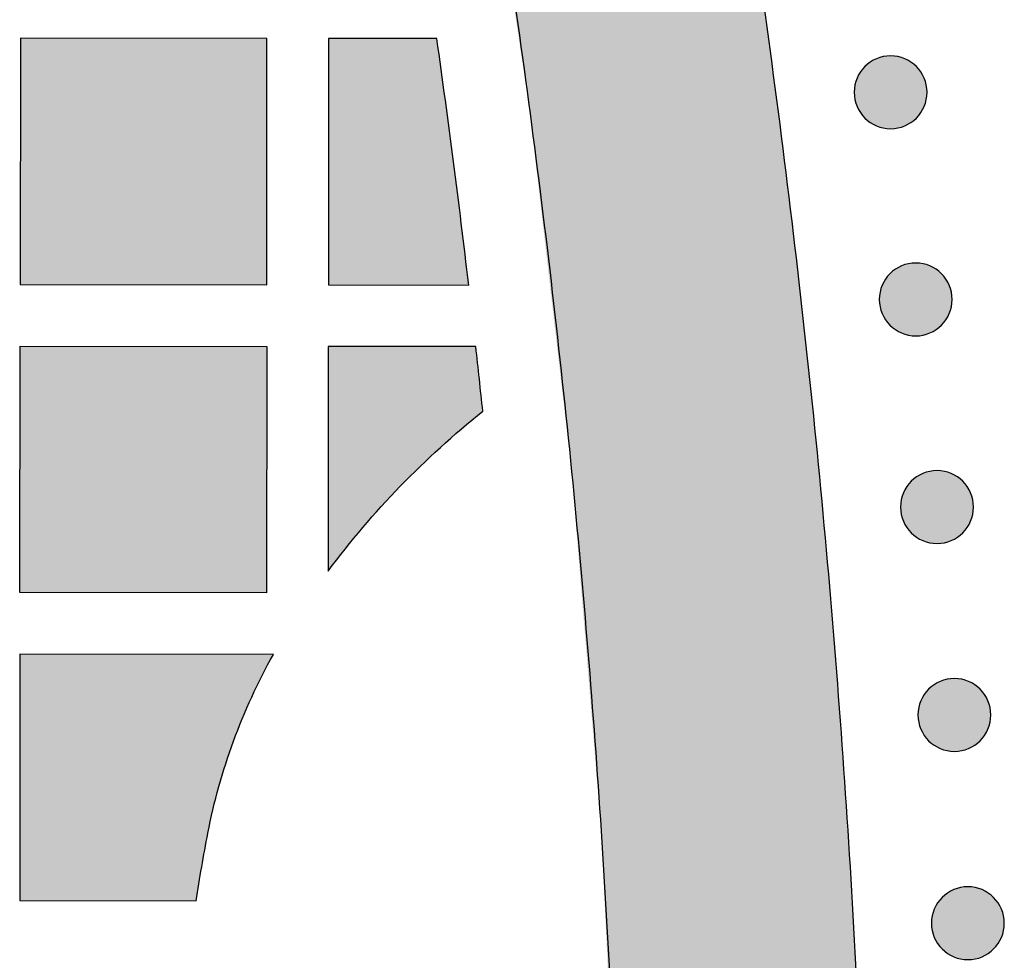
# Model space of a CAD drawing. Header units: millimetres. Extents: x -3873 to -97, y 912 to 4165.
# Tile 257 of 656: x -2832 to -2784, y 1486 to 1532. Entities that reach past the tile are written whole.
import ezdxf

# ---------------------------------------------------------------- set-up
doc = ezdxf.new("R2010")
doc.units = ezdxf.units.MM
doc.layers.add('pattern', color=7, linetype='Continuous', true_color=0x000000)

msp = doc.modelspace()

# ---------------------------------------------------------------- hatches: boundary and pattern name
at = {"layer": 'pattern'}
for points in [[(-2802.732, 1457.293), (-2803.015, 1439.786), (-2803.884, 1422.269), (-2805.338, 1404.772), (-2807.376, 1387.322), (-2809.996, 1369.951), (-2813.193, 1352.687), (-2816.96, 1335.558), (-2821.289, 1318.592), (-2812.087, 1307.002), (-2809.519, 1316.141), (-2807.111, 1325.334), (-2804.863, 1334.578), (-2802.777, 1343.866), (-2800.855, 1353.196), (-2799.097, 1362.563), (-2797.506, 1371.963), (-2796.081, 1381.391), (-2794.823, 1390.842), (-2793.733, 1400.313), (-2792.812, 1409.799), (-2792.059, 1419.295), (-2791.475, 1428.797), (-2791.059, 1438.301), (-2790.811, 1447.801), (-2790.803, 1466.807), (-2791.042, 1476.308), (-2791.45, 1485.812), (-2792.026, 1495.314), (-2792.771, 1504.811), (-2793.684, 1514.298), (-2794.765, 1523.77), (-2796.015, 1533.222), (-2797.431, 1542.651), (-2799.015, 1552.052), (-2800.764, 1561.421), (-2802.678, 1570.753), (-2804.756, 1580.043), (-2806.996, 1589.288), (-2809.396, 1598.483), (-2811.956, 1607.625), (-2821.168, 1596.043), (-2816.854, 1579.073), (-2813.102, 1561.941), (-2809.92, 1544.674), (-2807.315, 1527.3), (-2805.292, 1509.85), (-2803.853, 1492.351), (-2803, 1474.833), (-2802.732, 1457.326)], [(-2820.123, 1530.941), (-2832.123, 1530.952), (-2832.134, 1518.952), (-2820.134, 1518.941)], [(-2810.298, 1518.932), (-2811.85, 1530.933), (-2817.123, 1530.938), (-2817.134, 1518.938)], [(-2791.011, 1529.576), (-2790.983, 1529.604), (-2790.954, 1529.631), (-2790.924, 1529.657), (-2790.893, 1529.684), (-2790.861, 1529.709), (-2790.829, 1529.735), (-2790.796, 1529.759), (-2790.762, 1529.783), (-2790.727, 1529.807), (-2790.691, 1529.829), (-2790.654, 1529.851), (-2790.617, 1529.873), (-2790.579, 1529.893), (-2790.54, 1529.913), (-2790.501, 1529.931), (-2790.461, 1529.949), (-2790.42, 1529.966), (-2790.379, 1529.982), (-2790.337, 1529.997), (-2790.294, 1530.011), (-2790.251, 1530.025), (-2790.208, 1530.037), (-2790.164, 1530.047), (-2790.119, 1530.057), (-2790.075, 1530.066), (-2790.03, 1530.074), (-2789.985, 1530.08), (-2789.939, 1530.085), (-2789.893, 1530.089), (-2789.848, 1530.092), (-2789.802, 1530.094), (-2789.756, 1530.095), (-2789.71, 1530.094), (-2789.664, 1530.092), (-2789.618, 1530.089), (-2789.573, 1530.085), (-2789.527, 1530.08), (-2789.482, 1530.073), (-2789.437, 1530.065), (-2789.392, 1530.057), (-2789.348, 1530.047), (-2789.304, 1530.036), (-2789.261, 1530.024), (-2789.218, 1530.01), (-2789.175, 1529.996), (-2789.133, 1529.981), (-2789.092, 1529.965), (-2789.051, 1529.948), (-2789.011, 1529.93), (-2788.972, 1529.911), (-2788.933, 1529.891), (-2788.895, 1529.871), (-2788.858, 1529.85), (-2788.821, 1529.827), (-2788.786, 1529.805), (-2788.751, 1529.781), (-2788.717, 1529.757), (-2788.683, 1529.733), (-2788.651, 1529.707), (-2788.619, 1529.681), (-2788.589, 1529.655), (-2788.559, 1529.628), (-2788.53, 1529.601), (-2788.502, 1529.574), (-2788.474, 1529.546), (-2788.447, 1529.516), (-2788.42, 1529.487), (-2788.394, 1529.456), (-2788.368, 1529.424), (-2788.343, 1529.392), (-2788.319, 1529.358), (-2788.295, 1529.324), (-2788.271, 1529.289), (-2788.249, 1529.254), (-2788.227, 1529.217), (-2788.205, 1529.18), (-2788.185, 1529.142), (-2788.165, 1529.103), (-2788.146, 1529.064), (-2788.129, 1529.023), (-2788.112, 1528.983), (-2788.095, 1528.941), (-2788.08, 1528.899), (-2788.066, 1528.857), (-2788.053, 1528.814), (-2788.041, 1528.77), (-2788.03, 1528.726), (-2788.021, 1528.682), (-2788.012, 1528.638), (-2788.004, 1528.593), (-2787.998, 1528.547), (-2787.993, 1528.502), (-2787.988, 1528.456), (-2787.986, 1528.41), (-2787.984, 1528.364), (-2787.983, 1528.319), (-2787.984, 1528.273), (-2787.986, 1528.227), (-2787.989, 1528.181), (-2787.993, 1528.135), (-2787.998, 1528.09), (-2788.005, 1528.045), (-2788.012, 1528), (-2788.021, 1527.955), (-2788.031, 1527.911), (-2788.042, 1527.867), (-2788.054, 1527.823), (-2788.067, 1527.78), (-2788.082, 1527.738), (-2788.097, 1527.696), (-2788.113, 1527.655), (-2788.13, 1527.614), (-2788.148, 1527.574), (-2788.167, 1527.535), (-2788.186, 1527.496), (-2788.207, 1527.458), (-2788.228, 1527.421), (-2788.25, 1527.384), (-2788.273, 1527.348), (-2788.297, 1527.313), (-2788.321, 1527.279), (-2788.345, 1527.246), (-2788.371, 1527.214), (-2788.396, 1527.182), (-2788.423, 1527.151), (-2788.449, 1527.122), (-2788.477, 1527.093), (-2788.504, 1527.064), (-2788.532, 1527.037), (-2788.561, 1527.01), (-2788.591, 1526.983), (-2788.622, 1526.957), (-2788.654, 1526.931), (-2788.686, 1526.906), (-2788.719, 1526.881), (-2788.754, 1526.857), (-2788.789, 1526.834), (-2788.824, 1526.811), (-2788.861, 1526.789), (-2788.898, 1526.768), (-2788.936, 1526.748), (-2788.975, 1526.728), (-2789.014, 1526.709), (-2789.054, 1526.691), (-2789.095, 1526.674), (-2789.137, 1526.658), (-2789.178, 1526.643), (-2789.221, 1526.629), (-2789.264, 1526.616), (-2789.307, 1526.604), (-2789.351, 1526.593), (-2789.396, 1526.583), (-2789.44, 1526.575), (-2789.485, 1526.567), (-2789.531, 1526.561), (-2789.576, 1526.555), (-2789.622, 1526.551), (-2789.667, 1526.548), (-2789.713, 1526.546), (-2789.759, 1526.546), (-2789.805, 1526.547), (-2789.851, 1526.548), (-2789.897, 1526.551), (-2789.942, 1526.556), (-2789.988, 1526.561), (-2790.033, 1526.567), (-2790.078, 1526.575), (-2790.123, 1526.584), (-2790.167, 1526.594), (-2790.211, 1526.605), (-2790.254, 1526.617), (-2790.297, 1526.63), (-2790.34, 1526.644), (-2790.382, 1526.659), (-2790.423, 1526.675), (-2790.464, 1526.693), (-2790.504, 1526.711), (-2790.543, 1526.729), (-2790.582, 1526.749), (-2790.62, 1526.77), (-2790.657, 1526.791), (-2790.694, 1526.813), (-2790.729, 1526.836), (-2790.764, 1526.859), (-2790.798, 1526.883), (-2790.832, 1526.908), (-2790.864, 1526.933), (-2790.896, 1526.959), (-2790.926, 1526.985), (-2790.956, 1527.012), (-2790.985, 1527.039), (-2791.013, 1527.067), (-2791.041, 1527.095), (-2791.068, 1527.124), (-2791.095, 1527.154), (-2791.121, 1527.185), (-2791.147, 1527.216), (-2791.172, 1527.249), (-2791.196, 1527.282), (-2791.221, 1527.316), (-2791.244, 1527.351), (-2791.267, 1527.387), (-2791.289, 1527.423), (-2791.31, 1527.461), (-2791.33, 1527.499), (-2791.35, 1527.538), (-2791.369, 1527.577), (-2791.387, 1527.617), (-2791.404, 1527.658), (-2791.42, 1527.699), (-2791.435, 1527.741), (-2791.449, 1527.784), (-2791.462, 1527.827), (-2791.474, 1527.87), (-2791.485, 1527.914), (-2791.495, 1527.958), (-2791.503, 1528.003), (-2791.511, 1528.048), (-2791.517, 1528.093), (-2791.523, 1528.139), (-2791.527, 1528.184), (-2791.53, 1528.23), (-2791.531, 1528.276), (-2791.532, 1528.322), (-2791.531, 1528.368), (-2791.529, 1528.414), (-2791.526, 1528.46), (-2791.522, 1528.505), (-2791.517, 1528.551), (-2791.51, 1528.596), (-2791.503, 1528.641), (-2791.494, 1528.685), (-2791.484, 1528.73), (-2791.473, 1528.774), (-2791.461, 1528.817), (-2791.448, 1528.86), (-2791.434, 1528.903), (-2791.418, 1528.944), (-2791.402, 1528.986), (-2791.385, 1529.027), (-2791.367, 1529.067), (-2791.348, 1529.106), (-2791.329, 1529.145), (-2791.308, 1529.183), (-2791.287, 1529.22), (-2791.265, 1529.256), (-2791.242, 1529.292), (-2791.219, 1529.327), (-2791.195, 1529.361), (-2791.17, 1529.394), (-2791.145, 1529.427), (-2791.119, 1529.458), (-2791.092, 1529.489), (-2791.066, 1529.519), (-2791.039, 1529.548)], [(-2789.787, 1519.487), (-2789.759, 1519.514), (-2789.73, 1519.541), (-2789.7, 1519.568), (-2789.669, 1519.594), (-2789.637, 1519.62), (-2789.605, 1519.645), (-2789.572, 1519.67), (-2789.538, 1519.694), (-2789.503, 1519.717), (-2789.467, 1519.74), (-2789.43, 1519.762), (-2789.393, 1519.783), (-2789.355, 1519.803), (-2789.316, 1519.823), (-2789.277, 1519.842), (-2789.237, 1519.86), (-2789.196, 1519.877), (-2789.155, 1519.893), (-2789.113, 1519.908), (-2789.07, 1519.922), (-2789.027, 1519.935), (-2788.984, 1519.947), (-2788.94, 1519.958), (-2788.895, 1519.968), (-2788.851, 1519.976), (-2788.806, 1519.984), (-2788.761, 1519.99), (-2788.715, 1519.996), (-2788.669, 1520), (-2788.624, 1520.003), (-2788.578, 1520.004), (-2788.532, 1520.005), (-2788.486, 1520.004), (-2788.44, 1520.003), (-2788.394, 1520), (-2788.349, 1519.995), (-2788.303, 1519.99), (-2788.258, 1519.983), (-2788.213, 1519.976), (-2788.168, 1519.967), (-2788.124, 1519.957), (-2788.08, 1519.946), (-2788.037, 1519.934), (-2787.994, 1519.921), (-2787.951, 1519.907), (-2787.909, 1519.892), (-2787.868, 1519.875), (-2787.827, 1519.858), (-2787.787, 1519.84), (-2787.748, 1519.822), (-2787.709, 1519.802), (-2787.671, 1519.781), (-2787.634, 1519.76), (-2787.597, 1519.738), (-2787.562, 1519.715), (-2787.527, 1519.692), (-2787.493, 1519.668), (-2787.459, 1519.643), (-2787.427, 1519.618), (-2787.395, 1519.592), (-2787.365, 1519.566), (-2787.335, 1519.539), (-2787.306, 1519.512), (-2787.278, 1519.484), (-2787.25, 1519.456), (-2787.223, 1519.427), (-2787.196, 1519.397), (-2787.17, 1519.366), (-2787.144, 1519.335), (-2787.119, 1519.302), (-2787.095, 1519.269), (-2787.071, 1519.235), (-2787.047, 1519.2), (-2787.025, 1519.164), (-2787.003, 1519.127), (-2786.981, 1519.09), (-2786.961, 1519.052), (-2786.941, 1519.013), (-2786.922, 1518.974), (-2786.905, 1518.934), (-2786.888, 1518.893), (-2786.871, 1518.852), (-2786.856, 1518.81), (-2786.842, 1518.767), (-2786.829, 1518.724), (-2786.817, 1518.681), (-2786.806, 1518.637), (-2786.797, 1518.593), (-2786.788, 1518.548), (-2786.78, 1518.503), (-2786.774, 1518.458), (-2786.769, 1518.412), (-2786.764, 1518.367), (-2786.762, 1518.321), (-2786.76, 1518.275), (-2786.759, 1518.229), (-2786.76, 1518.183), (-2786.762, 1518.137), (-2786.765, 1518.091), (-2786.769, 1518.046), (-2786.774, 1518), (-2786.781, 1517.955), (-2786.788, 1517.91), (-2786.797, 1517.865), (-2786.807, 1517.821), (-2786.818, 1517.777), (-2786.83, 1517.734), (-2786.843, 1517.691), (-2786.858, 1517.648), (-2786.873, 1517.606), (-2786.889, 1517.565), (-2786.906, 1517.524), (-2786.924, 1517.484), (-2786.943, 1517.445), (-2786.962, 1517.406), (-2786.983, 1517.368), (-2787.004, 1517.331), (-2787.026, 1517.295), (-2787.049, 1517.259), (-2787.073, 1517.224), (-2787.097, 1517.19), (-2787.121, 1517.157), (-2787.147, 1517.124), (-2787.172, 1517.093), (-2787.199, 1517.062), (-2787.225, 1517.032), (-2787.253, 1517.003), (-2787.28, 1516.975), (-2787.308, 1516.947), (-2787.337, 1516.92), (-2787.367, 1516.894), (-2787.398, 1516.867), (-2787.43, 1516.842), (-2787.462, 1516.816), (-2787.495, 1516.792), (-2787.53, 1516.768), (-2787.565, 1516.744), (-2787.6, 1516.722), (-2787.637, 1516.7), (-2787.674, 1516.678), (-2787.712, 1516.658), (-2787.751, 1516.638), (-2787.79, 1516.62), (-2787.83, 1516.602), (-2787.871, 1516.585), (-2787.913, 1516.569), (-2787.954, 1516.554), (-2787.997, 1516.539), (-2788.04, 1516.526), (-2788.083, 1516.514), (-2788.127, 1516.504), (-2788.172, 1516.494), (-2788.216, 1516.485), (-2788.261, 1516.477), (-2788.307, 1516.471), (-2788.352, 1516.466), (-2788.398, 1516.462), (-2788.443, 1516.459), (-2788.489, 1516.457), (-2788.535, 1516.456), (-2788.581, 1516.457), (-2788.627, 1516.459), (-2788.673, 1516.462), (-2788.718, 1516.466), (-2788.764, 1516.471), (-2788.809, 1516.478), (-2788.854, 1516.486), (-2788.899, 1516.494), (-2788.943, 1516.504), (-2788.987, 1516.515), (-2789.03, 1516.527), (-2789.073, 1516.54), (-2789.116, 1516.555), (-2789.158, 1516.57), (-2789.199, 1516.586), (-2789.24, 1516.603), (-2789.28, 1516.621), (-2789.319, 1516.64), (-2789.358, 1516.66), (-2789.396, 1516.68), (-2789.433, 1516.701), (-2789.47, 1516.723), (-2789.505, 1516.746), (-2789.54, 1516.77), (-2789.574, 1516.794), (-2789.608, 1516.818), (-2789.64, 1516.844), (-2789.672, 1516.869), (-2789.702, 1516.896), (-2789.732, 1516.923), (-2789.761, 1516.95), (-2789.789, 1516.977), (-2789.817, 1517.005), (-2789.844, 1517.034), (-2789.871, 1517.064), (-2789.897, 1517.095), (-2789.923, 1517.127), (-2789.948, 1517.159), (-2789.972, 1517.193), (-2789.997, 1517.227), (-2790.02, 1517.262), (-2790.043, 1517.297), (-2790.065, 1517.334), (-2790.086, 1517.371), (-2790.106, 1517.409), (-2790.126, 1517.448), (-2790.145, 1517.487), (-2790.163, 1517.528), (-2790.18, 1517.568), (-2790.196, 1517.61), (-2790.211, 1517.652), (-2790.225, 1517.694), (-2790.238, 1517.737), (-2790.25, 1517.781), (-2790.261, 1517.824), (-2790.271, 1517.869), (-2790.279, 1517.913), (-2790.287, 1517.958), (-2790.293, 1518.004), (-2790.299, 1518.049), (-2790.303, 1518.095), (-2790.306, 1518.141), (-2790.307, 1518.186), (-2790.308, 1518.232), (-2790.307, 1518.278), (-2790.305, 1518.324), (-2790.302, 1518.37), (-2790.298, 1518.416), (-2790.293, 1518.461), (-2790.286, 1518.506), (-2790.279, 1518.551), (-2790.27, 1518.596), (-2790.26, 1518.64), (-2790.249, 1518.684), (-2790.237, 1518.728), (-2790.224, 1518.771), (-2790.21, 1518.813), (-2790.194, 1518.855), (-2790.178, 1518.896), (-2790.161, 1518.937), (-2790.143, 1518.977), (-2790.124, 1519.016), (-2790.105, 1519.055), (-2790.084, 1519.093), (-2790.063, 1519.13), (-2790.041, 1519.167), (-2790.018, 1519.203), (-2789.995, 1519.237), (-2789.971, 1519.272), (-2789.946, 1519.305), (-2789.921, 1519.337), (-2789.895, 1519.369), (-2789.868, 1519.4), (-2789.842, 1519.429), (-2789.815, 1519.458)], [(-2820.137, 1515.941), (-2820.149, 1503.941), (-2832.149, 1503.952), (-2832.137, 1515.952)], [(-2817.148, 1504.996), (-2816.32, 1506.07), (-2815.457, 1507.119), (-2814.56, 1508.14), (-2813.631, 1509.132), (-2812.669, 1510.094), (-2811.678, 1511.024), (-2810.659, 1511.921), (-2809.613, 1512.783), (-2809.955, 1515.931), (-2817.137, 1515.938)], [(-2788.752, 1509.376), (-2788.724, 1509.403), (-2788.695, 1509.43), (-2788.665, 1509.457), (-2788.634, 1509.483), (-2788.602, 1509.509), (-2788.57, 1509.534), (-2788.537, 1509.559), (-2788.502, 1509.583), (-2788.468, 1509.606), (-2788.432, 1509.629), (-2788.395, 1509.651), (-2788.358, 1509.672), (-2788.32, 1509.693), (-2788.281, 1509.712), (-2788.242, 1509.731), (-2788.202, 1509.749), (-2788.161, 1509.766), (-2788.12, 1509.782), (-2788.078, 1509.797), (-2788.035, 1509.811), (-2787.992, 1509.824), (-2787.949, 1509.836), (-2787.905, 1509.847), (-2787.86, 1509.857), (-2787.816, 1509.866), (-2787.771, 1509.873), (-2787.725, 1509.88), (-2787.68, 1509.885), (-2787.634, 1509.889), (-2787.589, 1509.892), (-2787.543, 1509.894), (-2787.497, 1509.894), (-2787.451, 1509.894), (-2787.405, 1509.892), (-2787.359, 1509.889), (-2787.314, 1509.885), (-2787.268, 1509.879), (-2787.223, 1509.873), (-2787.178, 1509.865), (-2787.133, 1509.856), (-2787.089, 1509.846), (-2787.045, 1509.835), (-2787.002, 1509.823), (-2786.959, 1509.81), (-2786.916, 1509.796), (-2786.874, 1509.781), (-2786.833, 1509.765), (-2786.792, 1509.748), (-2786.752, 1509.73), (-2786.713, 1509.711), (-2786.674, 1509.691), (-2786.636, 1509.671), (-2786.599, 1509.649), (-2786.562, 1509.627), (-2786.527, 1509.604), (-2786.492, 1509.581), (-2786.458, 1509.557), (-2786.424, 1509.532), (-2786.392, 1509.507), (-2786.36, 1509.481), (-2786.33, 1509.455), (-2786.3, 1509.428), (-2786.271, 1509.401), (-2786.243, 1509.373), (-2786.215, 1509.345), (-2786.188, 1509.316), (-2786.161, 1509.286), (-2786.135, 1509.256), (-2786.109, 1509.224), (-2786.084, 1509.191), (-2786.06, 1509.158), (-2786.036, 1509.124), (-2786.012, 1509.089), (-2785.989, 1509.053), (-2785.967, 1509.017), (-2785.946, 1508.979), (-2785.926, 1508.941), (-2785.906, 1508.903), (-2785.887, 1508.863), (-2785.869, 1508.823), (-2785.852, 1508.782), (-2785.836, 1508.741), (-2785.821, 1508.699), (-2785.807, 1508.657), (-2785.794, 1508.614), (-2785.782, 1508.57), (-2785.771, 1508.526), (-2785.761, 1508.482), (-2785.753, 1508.437), (-2785.745, 1508.392), (-2785.739, 1508.347), (-2785.733, 1508.302), (-2785.729, 1508.256), (-2785.726, 1508.21), (-2785.725, 1508.164), (-2785.724, 1508.118), (-2785.725, 1508.072), (-2785.727, 1508.026), (-2785.73, 1507.981), (-2785.734, 1507.935), (-2785.739, 1507.89), (-2785.746, 1507.844), (-2785.753, 1507.799), (-2785.762, 1507.755), (-2785.772, 1507.71), (-2785.783, 1507.667), (-2785.795, 1507.623), (-2785.808, 1507.58), (-2785.822, 1507.538), (-2785.838, 1507.496), (-2785.854, 1507.454), (-2785.871, 1507.414), (-2785.889, 1507.374), (-2785.908, 1507.334), (-2785.927, 1507.296), (-2785.948, 1507.258), (-2785.969, 1507.22), (-2785.991, 1507.184), (-2786.014, 1507.148), (-2786.037, 1507.113), (-2786.062, 1507.079), (-2786.086, 1507.046), (-2786.111, 1507.013), (-2786.137, 1506.982), (-2786.164, 1506.951), (-2786.19, 1506.921), (-2786.217, 1506.892), (-2786.245, 1506.864), (-2786.273, 1506.837), (-2786.302, 1506.81), (-2786.332, 1506.783), (-2786.363, 1506.757), (-2786.395, 1506.731), (-2786.427, 1506.706), (-2786.46, 1506.681), (-2786.494, 1506.657), (-2786.529, 1506.634), (-2786.565, 1506.611), (-2786.602, 1506.589), (-2786.639, 1506.568), (-2786.677, 1506.547), (-2786.716, 1506.528), (-2786.755, 1506.509), (-2786.795, 1506.491), (-2786.836, 1506.474), (-2786.877, 1506.458), (-2786.919, 1506.443), (-2786.962, 1506.429), (-2787.005, 1506.416), (-2787.048, 1506.404), (-2787.092, 1506.393), (-2787.137, 1506.383), (-2787.181, 1506.374), (-2787.226, 1506.367), (-2787.271, 1506.36), (-2787.317, 1506.355), (-2787.363, 1506.351), (-2787.408, 1506.348), (-2787.454, 1506.346), (-2787.5, 1506.346), (-2787.546, 1506.346), (-2787.592, 1506.348), (-2787.638, 1506.351), (-2787.683, 1506.355), (-2787.729, 1506.361), (-2787.774, 1506.367), (-2787.819, 1506.375), (-2787.864, 1506.384), (-2787.908, 1506.394), (-2787.952, 1506.405), (-2787.995, 1506.417), (-2788.038, 1506.43), (-2788.081, 1506.444), (-2788.123, 1506.459), (-2788.164, 1506.475), (-2788.205, 1506.492), (-2788.245, 1506.51), (-2788.284, 1506.529), (-2788.323, 1506.549), (-2788.361, 1506.569), (-2788.398, 1506.591), (-2788.435, 1506.613), (-2788.47, 1506.636), (-2788.505, 1506.659), (-2788.539, 1506.683), (-2788.573, 1506.708), (-2788.605, 1506.733), (-2788.637, 1506.759), (-2788.667, 1506.785), (-2788.697, 1506.812), (-2788.726, 1506.839), (-2788.754, 1506.867), (-2788.782, 1506.895), (-2788.809, 1506.924), (-2788.836, 1506.954), (-2788.862, 1506.984), (-2788.888, 1507.016), (-2788.913, 1507.049), (-2788.937, 1507.082), (-2788.961, 1507.116), (-2788.985, 1507.151), (-2789.007, 1507.187), (-2789.029, 1507.223), (-2789.051, 1507.26), (-2789.071, 1507.299), (-2789.091, 1507.337), (-2789.11, 1507.377), (-2789.127, 1507.417), (-2789.144, 1507.458), (-2789.161, 1507.499), (-2789.176, 1507.541), (-2789.19, 1507.583), (-2789.203, 1507.626), (-2789.215, 1507.67), (-2789.226, 1507.714), (-2789.235, 1507.758), (-2789.244, 1507.803), (-2789.252, 1507.848), (-2789.258, 1507.893), (-2789.263, 1507.938), (-2789.268, 1507.984), (-2789.27, 1508.03), (-2789.272, 1508.076), (-2789.273, 1508.122), (-2789.272, 1508.168), (-2789.27, 1508.213), (-2789.267, 1508.259), (-2789.263, 1508.305), (-2789.258, 1508.35), (-2789.251, 1508.396), (-2789.244, 1508.441), (-2789.235, 1508.485), (-2789.225, 1508.53), (-2789.214, 1508.573), (-2789.202, 1508.617), (-2789.189, 1508.66), (-2789.175, 1508.702), (-2789.159, 1508.744), (-2789.143, 1508.786), (-2789.126, 1508.826), (-2789.108, 1508.866), (-2789.089, 1508.906), (-2789.07, 1508.944), (-2789.049, 1508.982), (-2789.028, 1509.02), (-2789.006, 1509.056), (-2788.983, 1509.092), (-2788.959, 1509.127), (-2788.935, 1509.161), (-2788.911, 1509.194), (-2788.885, 1509.227), (-2788.86, 1509.258), (-2788.833, 1509.289), (-2788.807, 1509.319), (-2788.779, 1509.348)], [(-2823.002, 1492.233), (-2822.885, 1492.802), (-2822.758, 1493.368), (-2822.619, 1493.933), (-2822.468, 1494.495), (-2822.307, 1495.055), (-2822.134, 1495.612), (-2821.95, 1496.165), (-2821.754, 1496.715), (-2821.548, 1497.26), (-2821.331, 1497.801), (-2821.103, 1498.338), (-2820.865, 1498.87), (-2820.617, 1499.396), (-2820.358, 1499.917), (-2820.089, 1500.432), (-2819.811, 1500.94), (-2832.152, 1500.952), (-2832.163, 1488.952), (-2823.566, 1488.944), (-2823.302, 1490.592)], [(-2787.906, 1499.248), (-2787.878, 1499.275), (-2787.849, 1499.302), (-2787.819, 1499.329), (-2787.788, 1499.355), (-2787.757, 1499.381), (-2787.724, 1499.406), (-2787.691, 1499.431), (-2787.657, 1499.455), (-2787.622, 1499.478), (-2787.586, 1499.501), (-2787.549, 1499.523), (-2787.512, 1499.544), (-2787.474, 1499.564), (-2787.435, 1499.584), (-2787.396, 1499.603), (-2787.356, 1499.621), (-2787.315, 1499.638), (-2787.274, 1499.654), (-2787.232, 1499.669), (-2787.189, 1499.683), (-2787.146, 1499.696), (-2787.103, 1499.708), (-2787.059, 1499.719), (-2787.015, 1499.729), (-2786.97, 1499.737), (-2786.925, 1499.745), (-2786.88, 1499.751), (-2786.834, 1499.757), (-2786.789, 1499.761), (-2786.743, 1499.764), (-2786.697, 1499.765), (-2786.651, 1499.766), (-2786.605, 1499.765), (-2786.559, 1499.764), (-2786.513, 1499.761), (-2786.468, 1499.756), (-2786.422, 1499.751), (-2786.377, 1499.744), (-2786.332, 1499.737), (-2786.287, 1499.728), (-2786.243, 1499.718), (-2786.199, 1499.707), (-2786.156, 1499.695), (-2786.113, 1499.682), (-2786.07, 1499.668), (-2786.028, 1499.653), (-2785.987, 1499.636), (-2785.946, 1499.619), (-2785.906, 1499.601), (-2785.867, 1499.583), (-2785.828, 1499.563), (-2785.79, 1499.542), (-2785.753, 1499.521), (-2785.716, 1499.499), (-2785.681, 1499.476), (-2785.646, 1499.453), (-2785.612, 1499.429), (-2785.578, 1499.404), (-2785.546, 1499.379), (-2785.514, 1499.353), (-2785.484, 1499.327), (-2785.454, 1499.3), (-2785.425, 1499.273), (-2785.397, 1499.245), (-2785.369, 1499.217), (-2785.342, 1499.188), (-2785.315, 1499.158), (-2785.289, 1499.127), (-2785.264, 1499.096), (-2785.238, 1499.063), (-2785.214, 1499.03), (-2785.19, 1498.996), (-2785.166, 1498.961), (-2785.144, 1498.925), (-2785.122, 1498.888), (-2785.1, 1498.851), (-2785.08, 1498.813), (-2785.06, 1498.774), (-2785.041, 1498.735), (-2785.024, 1498.695), (-2785.007, 1498.654), (-2784.991, 1498.613), (-2784.975, 1498.571), (-2784.961, 1498.528), (-2784.948, 1498.485), (-2784.936, 1498.442), (-2784.925, 1498.398), (-2784.916, 1498.354), (-2784.907, 1498.309), (-2784.899, 1498.264), (-2784.893, 1498.219), (-2784.888, 1498.173), (-2784.884, 1498.128), (-2784.881, 1498.082), (-2784.879, 1498.036), (-2784.878, 1497.99), (-2784.879, 1497.944), (-2784.881, 1497.898), (-2784.884, 1497.852), (-2784.888, 1497.807), (-2784.893, 1497.761), (-2784.9, 1497.716), (-2784.907, 1497.671), (-2784.916, 1497.626), (-2784.926, 1497.582), (-2784.937, 1497.538), (-2784.949, 1497.495), (-2784.962, 1497.452), (-2784.977, 1497.409), (-2784.992, 1497.367), (-2785.008, 1497.326), (-2785.025, 1497.285), (-2785.043, 1497.245), (-2785.062, 1497.206), (-2785.081, 1497.167), (-2785.102, 1497.129), (-2785.123, 1497.092), (-2785.145, 1497.056), (-2785.168, 1497.02), (-2785.192, 1496.985), (-2785.216, 1496.951), (-2785.24, 1496.918), (-2785.266, 1496.885), (-2785.291, 1496.854), (-2785.318, 1496.823), (-2785.344, 1496.793), (-2785.372, 1496.764), (-2785.399, 1496.736), (-2785.427, 1496.708), (-2785.456, 1496.681), (-2785.486, 1496.655), (-2785.517, 1496.628), (-2785.549, 1496.603), (-2785.581, 1496.577), (-2785.614, 1496.553), (-2785.649, 1496.529), (-2785.684, 1496.505), (-2785.719, 1496.483), (-2785.756, 1496.461), (-2785.793, 1496.439), (-2785.831, 1496.419), (-2785.87, 1496.399), (-2785.909, 1496.381), (-2785.949, 1496.363), (-2785.99, 1496.346), (-2786.032, 1496.33), (-2786.074, 1496.315), (-2786.116, 1496.3), (-2786.159, 1496.287), (-2786.202, 1496.275), (-2786.246, 1496.265), (-2786.291, 1496.255), (-2786.335, 1496.246), (-2786.38, 1496.238), (-2786.426, 1496.232), (-2786.471, 1496.227), (-2786.517, 1496.223), (-2786.562, 1496.22), (-2786.608, 1496.218), (-2786.654, 1496.217), (-2786.7, 1496.218), (-2786.746, 1496.22), (-2786.792, 1496.223), (-2786.838, 1496.227), (-2786.883, 1496.232), (-2786.928, 1496.239), (-2786.973, 1496.247), (-2787.018, 1496.255), (-2787.062, 1496.265), (-2787.106, 1496.276), (-2787.149, 1496.288), (-2787.192, 1496.302), (-2787.235, 1496.316), (-2787.277, 1496.331), (-2787.318, 1496.347), (-2787.359, 1496.364), (-2787.399, 1496.382), (-2787.438, 1496.401), (-2787.477, 1496.421), (-2787.515, 1496.441), (-2787.552, 1496.462), (-2787.589, 1496.484), (-2787.624, 1496.507), (-2787.659, 1496.531), (-2787.693, 1496.555), (-2787.727, 1496.579), (-2787.759, 1496.605), (-2787.791, 1496.631), (-2787.821, 1496.657), (-2787.851, 1496.684), (-2787.88, 1496.711), (-2787.908, 1496.738), (-2787.936, 1496.766), (-2787.963, 1496.796), (-2787.99, 1496.825), (-2788.016, 1496.856), (-2788.042, 1496.888), (-2788.067, 1496.92), (-2788.092, 1496.954), (-2788.116, 1496.988), (-2788.139, 1497.023), (-2788.162, 1497.058), (-2788.184, 1497.095), (-2788.205, 1497.132), (-2788.225, 1497.17), (-2788.245, 1497.209), (-2788.264, 1497.248), (-2788.282, 1497.289), (-2788.299, 1497.329), (-2788.315, 1497.371), (-2788.33, 1497.413), (-2788.344, 1497.455), (-2788.357, 1497.498), (-2788.369, 1497.542), (-2788.38, 1497.585), (-2788.39, 1497.63), (-2788.398, 1497.674), (-2788.406, 1497.719), (-2788.412, 1497.765), (-2788.418, 1497.81), (-2788.422, 1497.856), (-2788.425, 1497.902), (-2788.426, 1497.947), (-2788.427, 1497.993), (-2788.426, 1498.039), (-2788.424, 1498.085), (-2788.421, 1498.131), (-2788.417, 1498.177), (-2788.412, 1498.222), (-2788.405, 1498.267), (-2788.398, 1498.312), (-2788.389, 1498.357), (-2788.379, 1498.401), (-2788.368, 1498.445), (-2788.356, 1498.489), (-2788.343, 1498.532), (-2788.329, 1498.574), (-2788.313, 1498.616), (-2788.297, 1498.657), (-2788.28, 1498.698), (-2788.262, 1498.738), (-2788.243, 1498.777), (-2788.224, 1498.816), (-2788.203, 1498.854), (-2788.182, 1498.891), (-2788.16, 1498.928), (-2788.137, 1498.964), (-2788.114, 1498.998), (-2788.09, 1499.033), (-2788.065, 1499.066), (-2788.04, 1499.098), (-2788.014, 1499.13), (-2787.988, 1499.161), (-2787.961, 1499.19), (-2787.934, 1499.219)], [(-2787.25, 1489.105), (-2787.222, 1489.133), (-2787.193, 1489.16), (-2787.163, 1489.187), (-2787.132, 1489.213), (-2787.1, 1489.238), (-2787.068, 1489.264), (-2787.034, 1489.288), (-2787, 1489.312), (-2786.965, 1489.336), (-2786.93, 1489.358), (-2786.893, 1489.38), (-2786.856, 1489.402), (-2786.818, 1489.422), (-2786.779, 1489.442), (-2786.74, 1489.461), (-2786.699, 1489.478), (-2786.659, 1489.495), (-2786.617, 1489.511), (-2786.575, 1489.527), (-2786.533, 1489.541), (-2786.49, 1489.554), (-2786.446, 1489.566), (-2786.403, 1489.577), (-2786.358, 1489.586), (-2786.314, 1489.595), (-2786.269, 1489.603), (-2786.223, 1489.609), (-2786.178, 1489.614), (-2786.132, 1489.618), (-2786.086, 1489.621), (-2786.041, 1489.623), (-2785.995, 1489.624), (-2785.949, 1489.623), (-2785.903, 1489.621), (-2785.857, 1489.618), (-2785.811, 1489.614), (-2785.766, 1489.609), (-2785.721, 1489.602), (-2785.676, 1489.594), (-2785.631, 1489.586), (-2785.587, 1489.576), (-2785.543, 1489.565), (-2785.499, 1489.553), (-2785.456, 1489.54), (-2785.414, 1489.525), (-2785.372, 1489.51), (-2785.331, 1489.494), (-2785.29, 1489.477), (-2785.25, 1489.459), (-2785.211, 1489.44), (-2785.172, 1489.421), (-2785.134, 1489.4), (-2785.097, 1489.379), (-2785.06, 1489.357), (-2785.024, 1489.334), (-2784.99, 1489.31), (-2784.955, 1489.286), (-2784.922, 1489.262), (-2784.89, 1489.236), (-2784.858, 1489.211), (-2784.827, 1489.184), (-2784.798, 1489.158), (-2784.769, 1489.13), (-2784.74, 1489.103), (-2784.713, 1489.075), (-2784.686, 1489.046), (-2784.659, 1489.016), (-2784.633, 1488.985), (-2784.607, 1488.953), (-2784.582, 1488.921), (-2784.557, 1488.888), (-2784.533, 1488.853), (-2784.51, 1488.818), (-2784.487, 1488.783), (-2784.465, 1488.746), (-2784.444, 1488.709), (-2784.424, 1488.671), (-2784.404, 1488.632), (-2784.385, 1488.593), (-2784.367, 1488.553), (-2784.35, 1488.512), (-2784.334, 1488.47), (-2784.319, 1488.428), (-2784.305, 1488.386), (-2784.292, 1488.343), (-2784.28, 1488.3), (-2784.269, 1488.256), (-2784.259, 1488.211), (-2784.251, 1488.167), (-2784.243, 1488.122), (-2784.237, 1488.076), (-2784.231, 1488.031), (-2784.227, 1487.985), (-2784.224, 1487.939), (-2784.223, 1487.894), (-2784.222, 1487.848), (-2784.223, 1487.802), (-2784.224, 1487.756), (-2784.227, 1487.71), (-2784.232, 1487.664), (-2784.237, 1487.619), (-2784.244, 1487.574), (-2784.251, 1487.529), (-2784.26, 1487.484), (-2784.27, 1487.44), (-2784.281, 1487.396), (-2784.293, 1487.353), (-2784.306, 1487.31), (-2784.32, 1487.267), (-2784.335, 1487.225), (-2784.352, 1487.184), (-2784.369, 1487.143), (-2784.387, 1487.103), (-2784.405, 1487.064), (-2784.425, 1487.025), (-2784.446, 1486.987), (-2784.467, 1486.95), (-2784.489, 1486.913), (-2784.512, 1486.877), (-2784.535, 1486.843), (-2784.559, 1486.809), (-2784.584, 1486.775), (-2784.609, 1486.743), (-2784.635, 1486.711), (-2784.661, 1486.681), (-2784.688, 1486.651), (-2784.715, 1486.622), (-2784.743, 1486.594), (-2784.771, 1486.566), (-2784.8, 1486.539), (-2784.83, 1486.512), (-2784.861, 1486.486), (-2784.892, 1486.46), (-2784.925, 1486.435), (-2784.958, 1486.41), (-2784.992, 1486.386), (-2785.027, 1486.363), (-2785.063, 1486.34), (-2785.1, 1486.318), (-2785.137, 1486.297), (-2785.175, 1486.277), (-2785.214, 1486.257), (-2785.253, 1486.238), (-2785.293, 1486.22), (-2785.334, 1486.203), (-2785.375, 1486.187), (-2785.417, 1486.172), (-2785.46, 1486.158), (-2785.503, 1486.145), (-2785.546, 1486.133), (-2785.59, 1486.122), (-2785.634, 1486.112), (-2785.679, 1486.104), (-2785.724, 1486.096), (-2785.769, 1486.09), (-2785.815, 1486.084), (-2785.86, 1486.08), (-2785.906, 1486.077), (-2785.952, 1486.076), (-2785.998, 1486.075), (-2786.044, 1486.076), (-2786.09, 1486.078), (-2786.136, 1486.081), (-2786.181, 1486.085), (-2786.227, 1486.09), (-2786.272, 1486.097), (-2786.317, 1486.104), (-2786.362, 1486.113), (-2786.406, 1486.123), (-2786.45, 1486.134), (-2786.493, 1486.146), (-2786.536, 1486.159), (-2786.579, 1486.173), (-2786.621, 1486.188), (-2786.662, 1486.205), (-2786.703, 1486.222), (-2786.743, 1486.24), (-2786.782, 1486.259), (-2786.821, 1486.278), (-2786.859, 1486.299), (-2786.896, 1486.32), (-2786.932, 1486.342), (-2786.968, 1486.365), (-2787.003, 1486.388), (-2787.037, 1486.412), (-2787.07, 1486.437), (-2787.103, 1486.462), (-2787.134, 1486.488), (-2787.165, 1486.514), (-2787.195, 1486.541), (-2787.224, 1486.568), (-2787.252, 1486.596), (-2787.28, 1486.624), (-2787.307, 1486.653), (-2787.333, 1486.683), (-2787.36, 1486.714), (-2787.385, 1486.745), (-2787.411, 1486.778), (-2787.435, 1486.811), (-2787.459, 1486.845), (-2787.483, 1486.88), (-2787.505, 1486.916), (-2787.527, 1486.953), (-2787.549, 1486.99), (-2787.569, 1487.028), (-2787.589, 1487.067), (-2787.607, 1487.106), (-2787.625, 1487.146), (-2787.642, 1487.187), (-2787.658, 1487.228), (-2787.673, 1487.27), (-2787.688, 1487.313), (-2787.701, 1487.356), (-2787.713, 1487.399), (-2787.723, 1487.443), (-2787.733, 1487.487), (-2787.742, 1487.532), (-2787.75, 1487.577), (-2787.756, 1487.622), (-2787.761, 1487.668), (-2787.765, 1487.713), (-2787.768, 1487.759), (-2787.77, 1487.805), (-2787.771, 1487.851), (-2787.77, 1487.897), (-2787.768, 1487.943), (-2787.765, 1487.989), (-2787.761, 1488.034), (-2787.756, 1488.08), (-2787.749, 1488.125), (-2787.741, 1488.17), (-2787.733, 1488.215), (-2787.723, 1488.259), (-2787.712, 1488.303), (-2787.7, 1488.346), (-2787.687, 1488.389), (-2787.672, 1488.432), (-2787.657, 1488.474), (-2787.641, 1488.515), (-2787.624, 1488.556), (-2787.606, 1488.596), (-2787.587, 1488.635), (-2787.567, 1488.674), (-2787.547, 1488.712), (-2787.526, 1488.749), (-2787.504, 1488.786), (-2787.481, 1488.821), (-2787.457, 1488.856), (-2787.433, 1488.89), (-2787.409, 1488.924), (-2787.383, 1488.956), (-2787.358, 1488.987), (-2787.331, 1489.018), (-2787.304, 1489.048), (-2787.277, 1489.077)]]:
    msp.add_hatch(color=256, dxfattribs=at).paths.add_polyline_path(points, flags=0)

# ---------------------------------------------------------------- linework, layer by layer
for points in [[(-2820.123, 1530.941), (-2832.123, 1530.952), (-2832.134, 1518.952), (-2820.134, 1518.941)], [(-2820.137, 1515.941), (-2820.149, 1503.941), (-2832.149, 1503.952), (-2832.137, 1515.952)]]:
    msp.add_lwpolyline(points, close=True, dxfattribs=at)
for points in [[(-2811.85, 1530.933), (-2817.123, 1530.938), (-2817.134, 1518.938), (-2810.298, 1518.932)], [(-2809.955, 1515.931), (-2817.137, 1515.938), (-2817.148, 1504.996)], [(-2819.811, 1500.94), (-2832.152, 1500.952), (-2832.163, 1488.952), (-2823.566, 1488.944)]]:
    msp.add_lwpolyline(points, dxfattribs=at)
at = {"layer": 'pattern', "extrusion": (0, 0, -1)}
for centre in [(2789.758, 1528.32), (2788.534, 1518.231), (2787.498, 1508.12), (2786.653, 1497.992), (2785.996, 1487.849)]:
    msp.add_circle(centre, 1.774, dxfattribs=at)
at = {"layer": 'pattern'}
for centre, radius, start, end in [((-3328.604, 1458.018), 521.872, 6.70289, 8.03149), ((-3328.608, 1458.018), 521.876, 6.02364, 6.37129)]:
    msp.add_arc(centre, radius, start, end, dxfattribs=at)
at = {"layer": 'pattern', "extrusion": (0, 0, -1)}
for centre, radius, start, end in [((2783.254, 1479.737), 42.271, 36.6958, 51.423), ((2794.37, 1486.679), 29.165, 10.9796, 29.2751), ((2747.584, 1477.601), 76.824, 8.49043, 10.97957)]:
    msp.add_arc(centre, radius, start, end, dxfattribs=at)
at = {"layer": 'pattern'}
msp.add_rational_spline([(-2802.732, 1457.293), (-2802.7, 1386.697), (-2821.289, 1318.592), (-2816.688, 1312.797), (-2812.087, 1307.002), (-2790.698, 1380.626), (-2790.732, 1457.294), (-2790.732, 1457.299), (-2790.732, 1457.304), (-2790.732, 1457.309), (-2790.732, 1457.315), (-2790.631, 1533.982), (-2811.956, 1607.625), (-2816.562, 1601.834), (-2821.168, 1596.043), (-2802.639, 1527.922), (-2802.732, 1457.326)], [1, 0.991109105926, 1, 1, 1, 0.989993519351, 1, 0.999999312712, 0.999998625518, 0.999999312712, 1, 0.989993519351, 1, 1, 1, 0.991109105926, 1], degree=2, knots=[-140.331835, -140.331835, -140.331835, 0.026238, 0.026238, 14.825008, 14.825008, 167.134775, 167.134775, 167.145236, 167.145236, 167.155698, 167.155698, 319.465465, 319.465465, 334.264235, 334.264235, 474.622307, 474.622307, 474.622307], dxfattribs=at)

doc.saveas('drawing.dxf')
